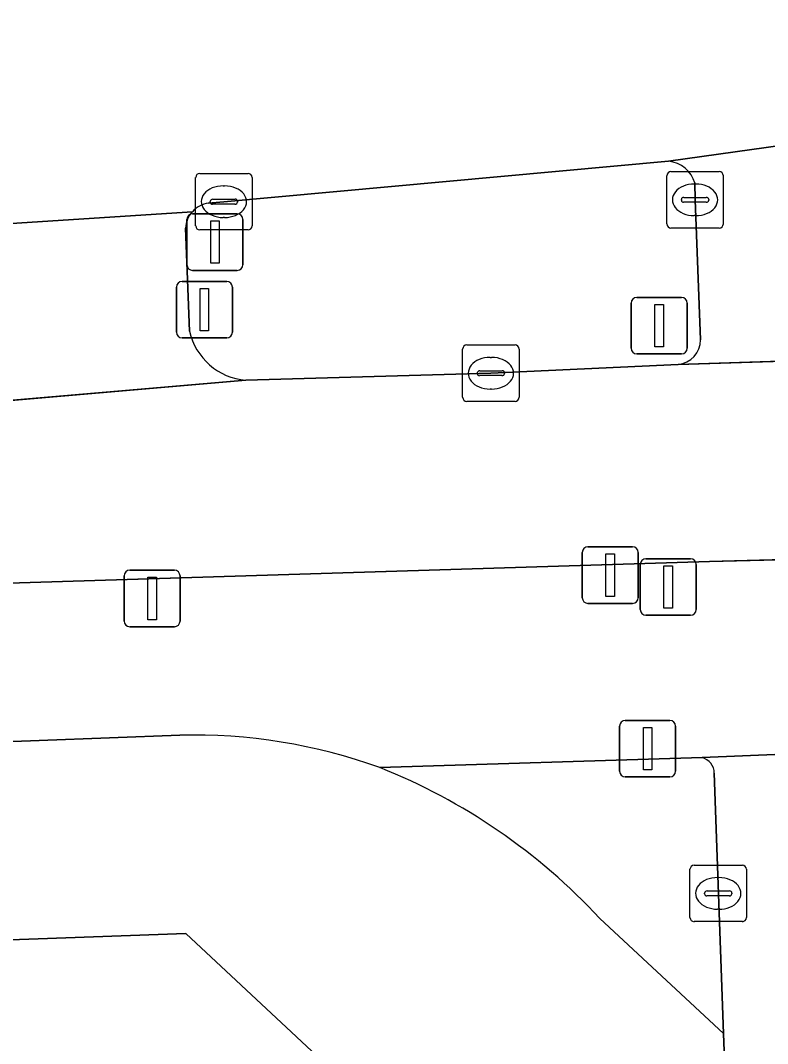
# Model space of a CAD drawing. Extents: x 161084 to 161928, y 385354 to 386522.
# Drawn here: x 161329.07 to 161342.29, y 386458.7 to 386476.79 of the extents above; entities that cross this region are included whole.
import ezdxf

# ---------------------------------------------------------------- set-up
doc = ezdxf.new("R2010")
doc.units = 0
for name, color, linetype in [('IMGEO_Drukknoppaal', 7, 'Continuous'), ('IMGEO_Fietspad_gesloten', 7, 'Continuous'), ('IMGEO_Kolk', 7, 'Continuous'), ('IMGEO_Lichtmast', 7, 'Continuous'), ('IMGEO_OVBaan_gesloten', 7, 'Continuous'), ('IMGEO_Rijbaan_lokaal_gesloten', 7, 'Continuous'), ('IMGEO_Rijbaan_lokaal_open', 7, 'Continuous'), ('IMGEO_Verkeersbordpaal', 7, 'Continuous'), ('IMGEO_Verkeerseiland_groen', 7, 'Continuous'), ('IMGEO_Verkeerseiland_open', 7, 'Continuous'), ('IMGEO_Verkeersregelinstallatiepaal', 7, 'Continuous'), ('IMGEO_Voetpad_open', 7, 'Continuous')]:
    doc.layers.add(name, color=color, linetype=linetype)

msp = doc.modelspace()

# ---------------------------------------------------------------- linework, layer by layer
at = {"layer": 'IMGEO_Drukknoppaal'}
for p, q in [((161331.932, 386472.178), (161332.722, 386472.178)), ((161332.722, 386472.178), (161331.932, 386472.178)), ((161331.832, 386471.278), (161331.832, 386472.078)), ((161331.832, 386472.078), (161331.832, 386471.278)), ((161332.822, 386472.078), (161332.822, 386471.278)), ((161332.822, 386471.278), (161332.822, 386472.078)), ((161332.722, 386471.178), (161331.932, 386471.178)), ((161331.932, 386471.178), (161332.722, 386471.178)), ((161339.113, 386467.483), (161339.903, 386467.483)), ((161339.903, 386467.483), (161339.113, 386467.483)), ((161339.013, 386466.583), (161339.013, 386467.383)), ((161339.013, 386467.383), (161339.013, 386466.583)), ((161340.003, 386467.383), (161340.003, 386466.583)), ((161340.003, 386466.583), (161340.003, 386467.383)), ((161339.903, 386466.483), (161339.113, 386466.483)), ((161339.113, 386466.483), (161339.903, 386466.483))]:
    msp.add_line(p, q, dxfattribs=at)
for points in [[(161332.252, 386472.053), (161332.402, 386472.053), (161332.402, 386471.303), (161332.252, 386471.303), (161332.252, 386472.053)], [(161339.433, 386467.358), (161339.583, 386467.358), (161339.583, 386466.608), (161339.433, 386466.608), (161339.433, 386467.358)]]:
    msp.add_lwpolyline(points, dxfattribs=at)
for centre, start, end in [((161331.932, 386472.078), 90, 180), ((161331.932, 386472.078), 90, 180), ((161332.722, 386472.078), 0, 90), ((161332.722, 386472.078), 360, 90), ((161331.932, 386471.278), 180, 270), ((161331.932, 386471.278), 180, 270), ((161332.722, 386471.278), 270, 0), ((161332.722, 386471.278), 270, 0), ((161339.113, 386467.383), 90, 180), ((161339.113, 386467.383), 90, 180), ((161339.903, 386467.383), 0, 90), ((161339.903, 386467.383), 360, 90), ((161339.113, 386466.583), 180, 270), ((161339.113, 386466.583), 180, 270), ((161339.903, 386466.583), 270, 0), ((161339.903, 386466.583), 270, 0)]:
    msp.add_arc(centre, 0.1, start, end, dxfattribs=at)
at = {"layer": 'IMGEO_Fietspad_gesloten'}
for points in [[(161332.114, 386473.411), (161328.362, 386473.166), (161328.488, 386470.039), (161333.061, 386470.431)], [(161332.064, 386471.3), (161331.992, 386473.122)], [(161356.064, 386471.197), (161349.771, 386471.004), (161348.366, 386470.951), (161340.709, 386470.708), (161337.397, 386470.554), (161333.061, 386470.431), (161328.488, 386470.039), (161324.656, 386469.71), (161323.568, 386469.636), (161318.227, 386469.57), (161259.107, 386467.409), (161209.299, 386465.541), (161190.3, 386464.782), (161176.804, 386464.387), (161152.508, 386463.647), (161134.063, 386462.983), (161123.802, 386461.992), (161118.237, 386461.225), (161117.118, 386461.128)], [(161133.048, 386459.715), (161134.497, 386459.803), (161152.195, 386460.489), (161294.6, 386465.615), (161295.411, 386465.645), (161322.752, 386466.655), (161341.262, 386467.223), (161348.14, 386467.407), (161350.229, 386467.481), (161356.184, 386467.639), (161356.064, 386471.197)]]:
    msp.add_lwpolyline(points, dxfattribs=at)
for centre, radius, start, end in [((161332.458, 386473.095), 0.467, 137.4968, 176.7296), ((161333.147, 386471.536), 1.108, 192.2784, 265.5698)]:
    msp.add_arc(centre, radius, start, end, dxfattribs=at)
at = {"layer": 'IMGEO_Kolk'}
for p, q in [((161332.172, 386473.162), (161332.172, 386474.014)), ((161332.247, 386474.088), (161333.099, 386474.088)), ((161333.173, 386474.014), (161333.173, 386473.162)), ((161340.508, 386473.195), (161340.508, 386474.047)), ((161340.583, 386474.121), (161341.435, 386474.121)), ((161341.509, 386474.047), (161341.509, 386473.195)), ((161332.66, 386473.868), (161332.685, 386473.868)), ((161340.996, 386473.901), (161341.021, 386473.901)), ((161332.474, 386473.631), (161332.872, 386473.631)), ((161340.767, 386473.615), (161340.767, 386473.627)), ((161340.81, 386473.664), (161341.208, 386473.664)), ((161341.251, 386473.627), (161341.251, 386473.615)), ((161332.431, 386473.582), (161332.431, 386473.594)), ((161332.869, 386473.545), (161332.471, 386473.545)), ((161332.915, 386473.594), (161332.915, 386473.582)), ((161341.205, 386473.578), (161340.807, 386473.578)), ((161332.683, 386473.308), (161332.658, 386473.308)), ((161341.019, 386473.341), (161340.994, 386473.341)), ((161333.099, 386473.088), (161332.247, 386473.088)), ((161341.435, 386473.121), (161340.583, 386473.121)), ((161336.896, 386470.128), (161336.896, 386470.98)), ((161336.971, 386471.054), (161337.823, 386471.054)), ((161337.897, 386470.98), (161337.897, 386470.128)), ((161337.384, 386470.834), (161337.409, 386470.834)), ((161337.155, 386470.548), (161337.155, 386470.56)), ((161337.198, 386470.597), (161337.596, 386470.597)), ((161337.639, 386470.56), (161337.639, 386470.548)), ((161337.593, 386470.511), (161337.195, 386470.511)), ((161337.407, 386470.274), (161337.382, 386470.274)), ((161337.823, 386470.054), (161336.971, 386470.054)), ((161340.994, 386461.854), (161341.846, 386461.854)), ((161340.919, 386460.928), (161340.919, 386461.78)), ((161341.92, 386461.78), (161341.92, 386460.928)), ((161341.407, 386461.634), (161341.432, 386461.634)), ((161341.178, 386461.348), (161341.178, 386461.36)), ((161341.616, 386461.311), (161341.218, 386461.311)), ((161341.221, 386461.397), (161341.619, 386461.397)), ((161341.662, 386461.36), (161341.662, 386461.348)), ((161341.43, 386461.074), (161341.405, 386461.074)), ((161341.846, 386460.854), (161340.994, 386460.854))]:
    msp.add_line(p, q, dxfattribs=at)
for points in [[(161332.172, 386473.162), (161332.172, 386474.014)], [(161332.247, 386474.088), (161333.099, 386474.088)], [(161333.173, 386474.014), (161333.173, 386473.162)], [(161340.508, 386473.195), (161340.508, 386474.047)], [(161340.583, 386474.121), (161341.435, 386474.121)], [(161341.509, 386474.047), (161341.509, 386473.195)], [(161333.099, 386473.088), (161332.247, 386473.088)], [(161341.435, 386473.121), (161340.583, 386473.121)], [(161336.896, 386470.128), (161336.896, 386470.98)], [(161336.971, 386471.054), (161337.823, 386471.054)], [(161337.897, 386470.98), (161337.897, 386470.128)], [(161337.823, 386470.054), (161336.971, 386470.054)], [(161340.994, 386461.854), (161341.846, 386461.854)], [(161340.919, 386460.928), (161340.919, 386461.78)], [(161341.92, 386461.78), (161341.92, 386460.928)], [(161341.846, 386460.854), (161340.994, 386460.854)]]:
    msp.add_lwpolyline(points, dxfattribs=at)
for centre, radius, start, end in [((161332.249, 386474.012), 0.0765, 91.552, 178.448), ((161332.249, 386474.012), 0.0765, 91.552, 178.448), ((161333.097, 386474.012), 0.0765, 1.552, 88.448), ((161333.097, 386474.012), 0.0765, 1.552, 88.448), ((161340.585, 386474.045), 0.0765, 91.552, 178.448), ((161340.585, 386474.045), 0.0765, 91.552, 178.448), ((161341.433, 386474.045), 0.0765, 1.552, 88.448), ((161341.433, 386474.045), 0.0765, 1.552, 88.448), ((161332.471, 386473.591), 0.0403, 85.8775, 175.7526), ((161332.876, 386473.593), 0.0386, 1.7309, 96.639), ((161340.807, 386473.624), 0.0403, 85.8775, 175.7526), ((161340.804, 386473.614), 0.0366, 178.938, 274.7102), ((161341.208, 386473.621), 0.043, 264.8664, 352.4533), ((161341.212, 386473.626), 0.0386, 1.7309, 96.639), ((161332.468, 386473.581), 0.0366, 178.938, 274.7102), ((161332.872, 386473.588), 0.043, 264.8664, 352.4533), ((161332.249, 386473.164), 0.0765, 181.552, 268.448), ((161332.249, 386473.164), 0.0765, 181.552, 268.448), ((161333.097, 386473.164), 0.0765, 271.552, 358.448), ((161333.097, 386473.164), 0.0765, 271.552, 358.448), ((161340.585, 386473.197), 0.0765, 181.552, 268.448), ((161340.585, 386473.197), 0.0765, 181.552, 268.448), ((161341.433, 386473.197), 0.0765, 271.552, 358.448), ((161341.433, 386473.197), 0.0765, 271.552, 358.448), ((161336.973, 386470.978), 0.0765, 91.552, 178.448), ((161336.973, 386470.978), 0.0765, 91.552, 178.448), ((161337.821, 386470.978), 0.0765, 1.552, 88.448), ((161337.821, 386470.978), 0.0765, 1.552, 88.448), ((161337.195, 386470.557), 0.0403, 85.8775, 175.7526), ((161337.192, 386470.547), 0.0366, 178.938, 274.7102), ((161337.596, 386470.554), 0.043, 264.8664, 352.4533), ((161337.6, 386470.559), 0.0386, 1.7309, 96.639), ((161336.973, 386470.13), 0.0765, 181.552, 268.448), ((161336.973, 386470.13), 0.0765, 181.552, 268.448), ((161337.821, 386470.13), 0.0765, 271.552, 358.448), ((161337.821, 386470.13), 0.0765, 271.552, 358.448), ((161340.996, 386461.778), 0.0765, 91.552, 178.448), ((161340.996, 386461.778), 0.0765, 91.552, 178.448), ((161341.844, 386461.778), 0.0765, 1.552, 88.448), ((161341.844, 386461.778), 0.0765, 1.552, 88.448), ((161341.218, 386461.357), 0.0403, 85.8775, 175.7526), ((161341.215, 386461.347), 0.0366, 178.938, 274.7102), ((161341.619, 386461.354), 0.043, 264.8664, 352.4533), ((161341.623, 386461.359), 0.0386, 1.7309, 96.639), ((161340.996, 386460.93), 0.0765, 181.552, 268.448), ((161340.996, 386460.93), 0.0765, 181.552, 268.448), ((161341.844, 386460.93), 0.0765, 271.552, 358.448), ((161341.844, 386460.93), 0.0765, 271.552, 358.448)]:
    msp.add_arc(centre, radius, start, end, dxfattribs=at)
for centre, major_axis, ratio, start_param, end_param in [((161332.659, 386473.588), (-0.387, 0.002), 0.722429, 4.712389, 7.853982), ((161332.684, 386473.588), (-0.39, 0.002), 0.717154, 1.570796, 4.712389), ((161340.995, 386473.621), (-0.387, 0.002), 0.722429, 4.712389, 7.853982), ((161341.02, 386473.621), (-0.39, 0.002), 0.717154, 1.570796, 4.712389), ((161337.383, 386470.554), (-0.387, 0.002), 0.722429, 4.712389, 7.853982), ((161337.408, 386470.554), (-0.39, 0.002), 0.717154, 1.570796, 4.712389), ((161341.406, 386461.354), (-0.387, 0.002), 0.722429, 4.712389, 7.853982), ((161341.431, 386461.354), (-0.39, 0.002), 0.717154, 1.570796, 4.712389)]:
    msp.add_ellipse(centre, major_axis=major_axis, ratio=ratio, start_param=start_param, end_param=end_param, dxfattribs=at)
at = {"layer": 'IMGEO_Lichtmast'}
for p, q in [((161330.907, 386466.17), (161330.907, 386466.97)), ((161330.907, 386466.97), (161330.907, 386466.17)), ((161331.007, 386467.07), (161331.797, 386467.07)), ((161331.797, 386467.07), (161331.007, 386467.07)), ((161331.897, 386466.97), (161331.897, 386466.17)), ((161331.897, 386466.17), (161331.897, 386466.97)), ((161331.797, 386466.07), (161331.007, 386466.07)), ((161331.007, 386466.07), (161331.797, 386466.07))]:
    msp.add_line(p, q, dxfattribs=at)
msp.add_lwpolyline([(161331.327, 386466.945), (161331.477, 386466.945), (161331.477, 386466.195), (161331.327, 386466.195), (161331.327, 386466.945)], dxfattribs=at)
for centre, start, end in [((161331.007, 386466.97), 90, 180), ((161331.007, 386466.97), 90, 180), ((161331.797, 386466.97), 0, 90), ((161331.797, 386466.97), 360, 90), ((161331.007, 386466.17), 180, 270), ((161331.007, 386466.17), 180, 270), ((161331.797, 386466.17), 270, 0), ((161331.797, 386466.17), 270, 0)]:
    msp.add_arc(centre, 0.1, start, end, dxfattribs=at)
at = {"layer": 'IMGEO_OVBaan_gesloten'}
for points in [[(161332.396, 386473.562), (161332.673, 386473.588), (161340.541, 386474.305), (161356.256, 386476.503), (161356.599, 386476.533), (161364.922, 386477.261), (161365.263, 386477.267), (161369.209, 386477.447), (161373.092, 386477.573), (161372.986, 386481.34)], [(161204.61, 386468.919), (161219.072, 386469.405), (161234.54, 386469.929), (161249.014, 386470.423), (161264.494, 386470.965), (161278.948, 386471.456), (161294.413, 386471.969), (161308.878, 386472.496), (161324.174, 386473.019), (161324.488, 386473.029), (161328.362, 386473.166), (161332.114, 386473.411)]]:
    msp.add_lwpolyline(points, dxfattribs=at)
msp.add_arc((161332.466, 386473.092), 0.475, 98.4918, 137.8428, dxfattribs=at)
at = {"layer": 'IMGEO_Rijbaan_lokaal_gesloten'}
for points in [[(161356.256, 386476.503), (161340.541, 386474.305)], [(161341.008, 386473.919), (161341.009, 386473.621), (161341.107, 386471.146)], [(161340.709, 386470.708), (161348.366, 386470.951)]]:
    msp.add_lwpolyline(points, dxfattribs=at)
for centre, radius, start, end in [((161340.478, 386473.753), 0.555, 17.3693, 83.4797), ((161340.665, 386471.148), 0.442, 275.7381, 359.7405)]:
    msp.add_arc(centre, radius, start, end, dxfattribs=at)
at = {"layer": 'IMGEO_Rijbaan_lokaal_open'}
for points in [[(161331.89, 386464.15), (161324.42, 386463.871), (161295.516, 386462.834), (161295.633, 386459.33), (161296.212, 386459.351), (161331.999, 386460.646), (161341.789, 386451.505), (161341.51, 386458.874), (161339.323, 386460.912)], [(161348.653, 386464.066), (161348.274, 386464.054), (161341.134, 386463.757)], [(161341.35, 386463.481), (161341.51, 386458.874), (161341.789, 386451.505), (161343.983, 386392.397), (161347.608, 386392.55), (161351.213, 386392.699), (161351.233, 386392.704)]]:
    msp.add_lwpolyline(points, dxfattribs=at)
for centre, radius, start, end in [((161332.152, 386454.515), 9.639, 70.1171, 91.5572), ((161341.058, 386463.475), 0.292, 1.1315, 74.9626), ((161331.496, 386453.661), 10.669, 42.8097, 68.3621)]:
    msp.add_arc(centre, radius, start, end, dxfattribs=at)
at = {"layer": 'IMGEO_Verkeersbordpaal'}
for p, q in [((161339.979, 386471.895), (161340.769, 386471.895)), ((161340.769, 386471.895), (161339.979, 386471.895)), ((161339.879, 386470.995), (161339.879, 386471.795)), ((161339.879, 386471.795), (161339.879, 386470.995)), ((161340.869, 386471.795), (161340.869, 386470.995)), ((161340.869, 386470.995), (161340.869, 386471.795)), ((161340.769, 386470.895), (161339.979, 386470.895)), ((161339.979, 386470.895), (161340.769, 386470.895))]:
    msp.add_line(p, q, dxfattribs=at)
msp.add_lwpolyline([(161340.299, 386471.77), (161340.449, 386471.77), (161340.449, 386471.02), (161340.299, 386471.02), (161340.299, 386471.77)], dxfattribs=at)
for centre, start, end in [((161339.979, 386471.795), 90, 180), ((161339.979, 386471.795), 90, 180), ((161340.769, 386471.795), 0, 90), ((161340.769, 386471.795), 360, 90), ((161339.979, 386470.995), 180, 270), ((161339.979, 386470.995), 180, 270), ((161340.769, 386470.995), 270, 0), ((161340.769, 386470.995), 270, 0)]:
    msp.add_arc(centre, 0.1, start, end, dxfattribs=at)
at = {"layer": 'IMGEO_Verkeerseiland_groen'}
for points in [[(161340.541, 386474.305), (161332.673, 386473.588), (161332.396, 386473.562)], [(161341.009, 386473.621), (161341.008, 386473.919)], [(161341.107, 386471.146), (161341.009, 386473.621)], [(161331.992, 386473.122), (161332.064, 386471.3)], [(161333.061, 386470.431), (161337.397, 386470.554), (161340.709, 386470.708)]]:
    msp.add_lwpolyline(points, dxfattribs=at)
for centre, radius, start, end in [((161340.478, 386473.753), 0.555, 17.3693, 83.4797), ((161332.466, 386473.092), 0.475, 98.4918, 137.8428), ((161332.458, 386473.095), 0.467, 137.4968, 176.7296), ((161333.147, 386471.536), 1.108, 192.2784, 265.5698), ((161340.665, 386471.148), 0.442, 275.7381, 359.7405)]:
    msp.add_arc(centre, radius, start, end, dxfattribs=at)
at = {"layer": 'IMGEO_Verkeerseiland_open'}
for points in [[(161341.134, 386463.757), (161335.43, 386463.579)], [(161339.323, 386460.912), (161341.51, 386458.874), (161341.35, 386463.481)]]:
    msp.add_lwpolyline(points, dxfattribs=at)
for centre, radius, start, end in [((161341.058, 386463.475), 0.292, 1.1315, 74.9626), ((161331.496, 386453.661), 10.669, 42.8097, 68.3621)]:
    msp.add_arc(centre, radius, start, end, dxfattribs=at)
at = {"layer": 'IMGEO_Verkeersregelinstallatiepaal'}
for p, q in [((161332.018, 386472.473), (161332.018, 386473.273)), ((161332.018, 386473.273), (161332.018, 386472.473)), ((161332.118, 386473.373), (161332.908, 386473.373)), ((161332.908, 386473.373), (161332.118, 386473.373)), ((161333.008, 386473.273), (161333.008, 386472.473)), ((161333.008, 386472.473), (161333.008, 386473.273)), ((161332.908, 386472.373), (161332.118, 386472.373)), ((161332.118, 386472.373), (161332.908, 386472.373)), ((161340.039, 386466.374), (161340.039, 386467.174)), ((161340.039, 386467.174), (161340.039, 386466.374)), ((161340.139, 386467.274), (161340.929, 386467.274)), ((161340.929, 386467.274), (161340.139, 386467.274)), ((161341.029, 386467.174), (161341.029, 386466.374)), ((161341.029, 386466.374), (161341.029, 386467.174)), ((161340.929, 386466.274), (161340.139, 386466.274)), ((161340.139, 386466.274), (161340.929, 386466.274)), ((161339.775, 386464.413), (161340.565, 386464.413)), ((161340.565, 386464.413), (161339.775, 386464.413)), ((161339.675, 386463.513), (161339.675, 386464.313)), ((161339.675, 386464.313), (161339.675, 386463.513)), ((161340.665, 386464.313), (161340.665, 386463.513)), ((161340.665, 386463.513), (161340.665, 386464.313)), ((161340.565, 386463.413), (161339.775, 386463.413)), ((161339.775, 386463.413), (161340.565, 386463.413))]:
    msp.add_line(p, q, dxfattribs=at)
for points in [[(161332.438, 386473.248), (161332.588, 386473.248), (161332.588, 386472.498), (161332.438, 386472.498), (161332.438, 386473.248)], [(161340.459, 386467.149), (161340.609, 386467.149), (161340.609, 386466.399), (161340.459, 386466.399), (161340.459, 386467.149)], [(161340.095, 386464.288), (161340.245, 386464.288), (161340.245, 386463.538), (161340.095, 386463.538), (161340.095, 386464.288)]]:
    msp.add_lwpolyline(points, dxfattribs=at)
for centre, start, end in [((161332.118, 386473.273), 90, 180), ((161332.118, 386473.273), 90, 180), ((161332.908, 386473.273), 0, 90), ((161332.908, 386473.273), 360, 90), ((161332.118, 386472.473), 180, 270), ((161332.118, 386472.473), 180, 270), ((161332.908, 386472.473), 270, 0), ((161332.908, 386472.473), 270, 0), ((161340.139, 386467.174), 90, 180), ((161340.139, 386467.174), 90, 180), ((161340.929, 386467.174), 0, 90), ((161340.929, 386467.174), 360, 90), ((161340.139, 386466.374), 180, 270), ((161340.139, 386466.374), 180, 270), ((161340.929, 386466.374), 270, 0), ((161340.929, 386466.374), 270, 0), ((161339.775, 386464.313), 90, 180), ((161339.775, 386464.313), 90, 180), ((161340.565, 386464.313), 0, 90), ((161340.565, 386464.313), 360, 90), ((161339.775, 386463.513), 180, 270), ((161339.775, 386463.513), 180, 270), ((161340.565, 386463.513), 270, 0), ((161340.565, 386463.513), 270, 0)]:
    msp.add_arc(centre, 0.1, start, end, dxfattribs=at)
at = {"layer": 'IMGEO_Voetpad_open'}
for points in [[(161356.184, 386467.639), (161350.229, 386467.481), (161348.14, 386467.407), (161341.262, 386467.223), (161322.752, 386466.655), (161295.411, 386465.645), (161295.516, 386462.834), (161324.42, 386463.871), (161331.89, 386464.15)], [(161335.43, 386463.579), (161341.134, 386463.757), (161348.274, 386464.054), (161348.653, 386464.066), (161350.031, 386464.11), (161356.326, 386464.401), (161356.737, 386464.42), (161356.867, 386464.426), (161357.834, 386464.473), (161361.913, 386464.669)], [(161341.789, 386451.505), (161331.999, 386460.646), (161296.212, 386459.351), (161296.253, 386458.738), (161296.519, 386458.737), (161296.637, 386457.223), (161292.841, 386453.448), (161292.912, 386453.378), (161300.109, 386453.638)]]:
    msp.add_lwpolyline(points, dxfattribs=at)
msp.add_arc((161332.152, 386454.515), 9.639, 70.1171, 91.5572, dxfattribs=at)

doc.saveas('drawing.dxf')
